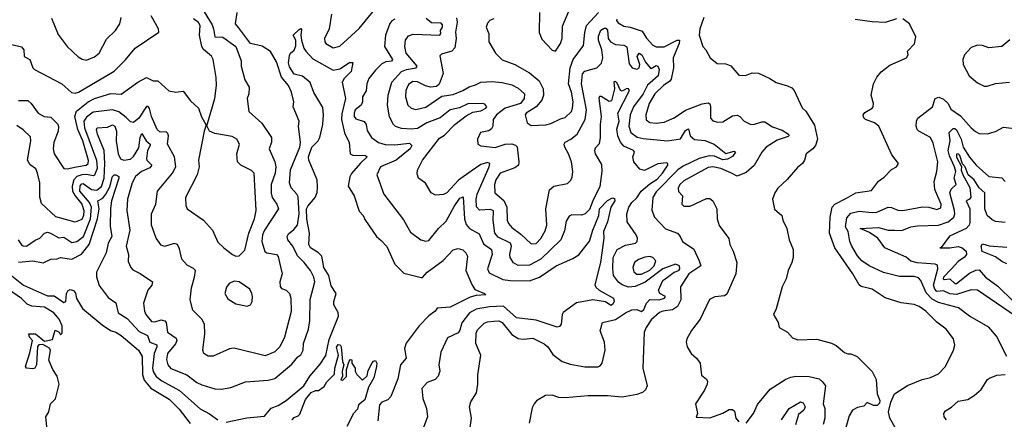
# Model space of a CAD drawing. Extents: x 1245432 to 1420865, y 606325 to 671314.
# Tile 303 of 382: x 1385103 to 1391170, y 635279 to 637741. Entities that reach past the tile are written whole.
import ezdxf

# ---------------------------------------------------------------- set-up
doc = ezdxf.new("R2010")
doc.units = 0

msp = doc.modelspace()

# ---------------------------------------------------------------- linework, layer by layer
at = {"layer": '0CON20XD'}
for points in [[(1385055, 637588.1), (1385115, 637573.1), (1385129.5, 637555), (1385130.8, 637515), (1385165.8, 637495), (1385184.4, 637445), (1385195, 637434.2), (1385362, 637345), (1385422, 637292), (1385445, 637288.2), (1385465, 637294.6), (1385685, 637423.6), (1385755.8, 637494.2), (1385814.2, 637565.8), (1385961.2, 637665), (1385958, 637685), (1385913.5, 637765)], [(1386240, 637790), (1386289.1, 637709.1), (1386296.3, 637683.7), (1386305.8, 637635), (1386355, 637632.6), (1386435.3, 637575), (1386468.3, 637488.3), (1386468.1, 637455), (1386490.4, 637370.4), (1386517.5, 637325), (1386515.8, 637285), (1386505.7, 637255), (1386515.7, 637175.7), (1386594.1, 637104.1), (1386654.4, 637015), (1386654.4, 636985.6), (1386639.4, 636945), (1386676.2, 636866.2), (1386681.9, 636835), (1386677.1, 636795), (1386652.8, 636725), (1386652.2, 636672.2), (1386659.6, 636645), (1386686.9, 636605), (1386697.7, 636575), (1386611.6, 636445), (1386600, 636415), (1386595.9, 636375), (1386612.7, 636312.7), (1386625, 636304.4), (1386685, 636293.3), (1386695, 636281.2), (1386704.6, 636245), (1386720.9, 636175), (1386705.7, 636125), (1386707.3, 636097.3), (1386715.7, 636085.7), (1386745, 636074.4), (1386765.5, 636055), (1386774.7, 636024.7), (1386776.2, 635943.8), (1386734.2, 635785.8), (1386706.2, 635725), (1386674.3, 635695), (1386615, 635670), (1386425, 635717.1), (1386395, 635713.1), (1386295, 635667.1), (1386265, 635667.1), (1386237.5, 635685), (1386232.2, 635705), (1386244.6, 635805), (1386242.5, 635865), (1386225, 635895.8), (1386170.6, 635950.6), (1386152.9, 636015), (1386160.7, 636089.3), (1386181.1, 636155), (1386185.7, 636195), (1386175, 636208.6), (1386135, 636229.1), (1386102.1, 636265), (1386088.6, 636328.6), (1386076, 636355), (1386055, 636361.4), (1385995, 636344.4), (1385975, 636351.4), (1385944.4, 636395), (1385914.6, 636474.6), (1385914.5, 636545), (1385942.1, 636605), (1385951.8, 636685), (1386044.6, 636795), (1386064.6, 636835), (1386056.4, 636896.4), (1386014.5, 636974.5), (1386019.4, 637025), (1386015, 637040), (1386005, 637050), (1385968.9, 637048.9), (1385950.5, 637065), (1385914.8, 637144.8), (1385903.4, 637193.4), (1385895, 637206.4), (1385885, 637206.5), (1385838.2, 637135), (1385805, 637106.9), (1385785, 637110.6), (1385759, 637139), (1385713.2, 637173.2), (1385675, 637186.2), (1385555, 637171.7), (1385515, 637140.7), (1385499.2, 637115), (1385501.7, 637075), (1385575.8, 636875), (1385580.5, 636825), (1385565, 636782.7), (1385555, 636778.6), (1385515, 636786.2), (1385485, 636784.9), (1385455, 636774.2), (1385436.7, 636753.3), (1385426.2, 636715), (1385429.4, 636685), (1385444.9, 636654.9), (1385485.7, 636605), (1385498, 636565), (1385495.8, 636534.2), (1385485, 636510.3), (1385445, 636493.5), (1385325, 636526.2), (1385238.3, 636608.3), (1385228, 636648), (1385228.2, 636735), (1385213.6, 636795), (1385202.3, 636822.3), (1385166.7, 636846.7), (1385152.2, 636875), (1385171.4, 636995), (1385169.1, 637019.1), (1385125, 637063.3), (1385085, 637090)], [(1385093.6, 636385), (1385115, 636354.5), (1385125, 636347.5), (1385145, 636346.4), (1385197.6, 636382.4), (1385226.7, 636395), (1385255, 636426.4), (1385275, 636432.5), (1385292.5, 636425), (1385345, 636397.2), (1385375, 636400.3), (1385425, 636368.6), (1385455, 636374.2), (1385495.5, 636405), (1385540.4, 636515), (1385545.1, 636584.9), (1385533.7, 636615), (1385474.4, 636685), (1385475, 636718.2), (1385485, 636730.4), (1385495, 636730.9), (1385545, 636695.4), (1385578.9, 636691.1), (1385606.3, 636713.7), (1385624.4, 636765), (1385628.5, 636855), (1385623.4, 636935), (1385581.8, 637035), (1385576.2, 637063.8), (1385580.8, 637075), (1385645, 637078.6), (1385675, 637092.4), (1385689.2, 637085), (1385699.5, 637055), (1385696.6, 636993.4), (1385710.7, 636915), (1385725, 636884.6), (1385743.8, 636875), (1385785, 636882.5), (1385805, 636897.5), (1385837.8, 636952.2), (1385845.5, 637014.5), (1385855, 637040.4), (1385882, 636995), (1385906.1, 636975), (1385906.8, 636965), (1385891.5, 636935), (1385885.2, 636885), (1385886.7, 636875), (1385918.2, 636845), (1385905, 636828.4), (1385854.1, 636805), (1385816.9, 636775), (1385796.1, 636735), (1385766.4, 636635), (1385762.7, 636565), (1385782.4, 636445), (1385760, 636345), (1385773.5, 636295), (1385770.7, 636250.7), (1385786.9, 636215), (1385800.5, 636200.5), (1385845, 636178.2), (1385921.2, 636125), (1385918, 636105), (1385891.8, 636075), (1385866.9, 635995), (1385871.2, 635945), (1385879.4, 635925), (1385915, 635882.2), (1385935, 635880), (1385975, 635891.8), (1385998.1, 635885), (1386005.4, 635875), (1386014.1, 635815), (1386068.2, 635778.2), (1386070.9, 635765), (1386064.1, 635744.1), (1386014.1, 635685), (1386007.3, 635647.3), (1386015.4, 635615), (1386035, 635592.5), (1386132.4, 635552.4), (1386195.3, 635505.3), (1386225, 635490.9), (1386305, 635467.1), (1386346.3, 635463.7), (1386405, 635474.4), (1386495, 635508.8), (1386635, 635519.3), (1386675, 635530.4), (1386780.4, 635619.6), (1386816.7, 635663.3), (1386835, 635675.5), (1386850, 635705), (1386852.8, 635745), (1386882.5, 635835), (1386890.8, 635885), (1386893, 636017), (1386922.3, 636125), (1386916.2, 636155), (1386895.4, 636195), (1386856.4, 636245), (1386815, 636286.4), (1386786.5, 636346.5), (1386756.2, 636385), (1386750.5, 636405), (1386758.5, 636421.5), (1386792.5, 636447.5), (1386814.3, 636475.7), (1386825.2, 636544.8), (1386818.8, 636648.8), (1386811.5, 636665), (1386775.4, 636705), (1386765.3, 636735.3), (1386772.1, 636815), (1386828.5, 636955), (1386833.1, 636985), (1386820.6, 637085), (1386824.3, 637115), (1386788.8, 637205), (1386791.4, 637235), (1386776.9, 637295), (1386760, 637335), (1386716.9, 637386.9), (1386685, 637481.4), (1386647.5, 637545), (1386597.1, 637577.1), (1386525.5, 637595), (1386451.9, 637691.9), (1386432.9, 637715), (1386442.9, 637785)], [(1387024.6, 637775.4), (1387009.2, 637685), (1386982, 637625), (1386982.9, 637605), (1386989.6, 637595), (1387035, 637568), (1387075, 637578.4), (1387195, 637685.8), (1387297.2, 637812.8)], [(1388025, 637745.8), (1388001.1, 637738.9), (1387985, 637718.8), (1387977.5, 637695), (1387993.2, 637653.2), (1387994.5, 637604.5), (1388034.3, 637535), (1388075, 637493.3), (1388155, 637464.6), (1388244.3, 637414.3), (1388303.7, 637363.7), (1388329.1, 637315), (1388330.4, 637275), (1388320, 637245), (1388285.5, 637204.5), (1388224.4, 637165), (1388218.1, 637155), (1388229.4, 637105), (1388255, 637089.5), (1388345, 637093.8), (1388375, 637101.1), (1388435, 637130.8), (1388465, 637138.8), (1388502.2, 637175), (1388510, 637195), (1388513.4, 637235), (1388503.3, 637295), (1388484.5, 637345), (1388494.1, 637445), (1388514, 637496), (1388577.9, 637582.1), (1388585, 637662), (1388596.4, 637705), (1388670.5, 637785)], [(1388306.9, 637785), (1388303, 637663), (1388321.2, 637621.2), (1388385, 637553.8), (1388405, 637546.2), (1388436.3, 637593.6), (1388445.3, 637625), (1388448.3, 637701.7), (1388487, 637793)], [(1385095, 637242.3), (1385152.4, 637242.4), (1385173.3, 637225), (1385216, 637165), (1385253.3, 637145), (1385295, 637140.6), (1385337.3, 637097.3), (1385343.2, 637083.2), (1385339.7, 637055), (1385314.1, 636985), (1385308.9, 636945), (1385316.2, 636915), (1385374.5, 636824.5), (1385395, 636821.8), (1385453.7, 636833.7), (1385512.1, 636845), (1385524.1, 636855.9), (1385527.3, 636872.7), (1385492, 636995), (1385461.2, 637065), (1385442.8, 637145), (1385452.3, 637177.7), (1385525.6, 637234.4), (1385565, 637255.6), (1385665, 637286.9), (1385727.4, 637282.6), (1385830.8, 637355), (1385885, 637384.5), (1385924.6, 637364.6), (1385955, 637364.4), (1386022.7, 637302.7), (1386065, 637294.5), (1386109.8, 637299.8), (1386155, 637240.8), (1386205.4, 637195.4), (1386222.4, 637142.4), (1386250, 637095), (1386250, 637085), (1386239.2, 637055), (1386204, 636876), (1386208.5, 636835), (1386197.5, 636785), (1386125.4, 636645), (1386127.1, 636597.1), (1386135.4, 636575.4), (1386236.1, 636506.1), (1386291.1, 636445), (1386325, 636370.8), (1386360.8, 636335), (1386414.6, 636294.6), (1386435, 636284.3), (1386455, 636285.8), (1386489.5, 636320.5), (1386514.8, 636425.2), (1386549.5, 636515), (1386560.3, 636565), (1386548.5, 636795), (1386532.1, 636812.1), (1386465.4, 636845.4), (1386444.6, 636864.6), (1386441.2, 636915), (1386456.5, 636975), (1386441.4, 637005), (1386412, 637022), (1386305, 637039.1), (1386273.3, 637053.3), (1386256.4, 637086.4), (1386306, 637255), (1386315.3, 637335), (1386314.2, 637384.2), (1386295.3, 637495.3), (1386285.8, 637515.8), (1386236.6, 637556.6), (1386224.8, 637575), (1386211.3, 637645), (1386215.2, 637705), (1386204.5, 637724.5), (1386175, 637747)], [(1385299.8, 637749.8), (1385339.8, 637649.8), (1385395, 637575.7), (1385462.6, 637512.6), (1385487.4, 637497.4), (1385515, 637491.8), (1385565, 637512.3), (1385591.8, 637535), (1385638.8, 637621.2), (1385693.1, 637675), (1385720, 637715), (1385727.8, 637755)], [(1387415, 637743.5), (1387395.7, 637734.3), (1387383.2, 637716.8), (1387356.8, 637645), (1387351.8, 637575), (1387401.2, 637495), (1387393.9, 637486.1), (1387358.4, 637481.6), (1387335, 637469.6), (1387295, 637430.9), (1387255, 637378.1), (1387241.2, 637345), (1387237.3, 637302.7), (1387214.7, 637265), (1387216.1, 637235), (1387207.3, 637215), (1387171.1, 637185), (1387163.5, 637165), (1387164.7, 637144.7), (1387175, 637130.6), (1387225, 637114.4), (1387237.1, 637095), (1387245, 637058.8), (1387271.4, 637015), (1387315, 636985.3), (1387355, 636971.4), (1387415, 636969), (1387505, 636980.3), (1387520, 636965), (1387509.6, 636945), (1387423.2, 636875), (1387325.5, 636835), (1387303.3, 636785), (1387347.8, 636665), (1387467.9, 636507.9), (1387511.1, 636431.1), (1387575, 636384.5), (1387605, 636375.6), (1387625, 636380.6), (1387683.3, 636455), (1387730.2, 636499.8), (1387780.1, 636589.9), (1387815, 636640.9), (1387835, 636650), (1387843.4, 636513.4), (1387855, 636478.1), (1387874.4, 636454.4), (1387935, 636421.8), (1387960.4, 636360.4), (1388010.9, 636325), (1388013.8, 636293.8), (1387986.5, 636206.5), (1387995, 636181.9), (1388080.4, 636140.4), (1388125, 636133.2), (1388245, 636132.5), (1388305.1, 636154.9), (1388408.1, 636225), (1388510.8, 636269.2), (1388547.7, 636292.3), (1388615, 636376.2), (1388634.6, 636445), (1388671.9, 636535), (1388676.3, 636575), (1388725, 636626.2), (1388756.4, 636643.6), (1388768.6, 636638.6), (1388770.8, 636625), (1388745.5, 636585), (1388725.4, 636495), (1388700, 636435), (1388701.5, 636395), (1388681.2, 636245), (1388647.8, 636107.8), (1388653.4, 636093.4), (1388673.8, 636073.9), (1388762.9, 636025), (1388766.9, 636005), (1388755, 635985.5), (1388745, 635980), (1388712.1, 636002.1), (1388635, 636014.3), (1388534.2, 635995.8), (1388452.2, 635937.8), (1388445.5, 635924.5), (1388438.8, 635865), (1388428.8, 635851.2), (1388415, 635846), (1388285, 635890.6), (1388165, 635904.7), (1388085, 635976.5), (1387997.6, 635972.4), (1387915, 635956.6), (1387875.4, 635935), (1387826.5, 635873.5), (1387815, 635828.8), (1387805, 635812.5), (1387739.8, 635780.2), (1387697.2, 635692.8), (1387685.5, 635615), (1387692.3, 635575), (1387682.2, 635545), (1387664, 635525), (1387614.2, 635505), (1387580.3, 635469.7), (1387586.8, 635406.8), (1387609.2, 635345), (1387616.9, 635295), (1387548, 635115)], [(1387418, 637082), (1387405.4, 637095), (1387382, 637142), (1387369.6, 637215), (1387372.7, 637275), (1387395.3, 637355), (1387455, 637422.4), (1387485.7, 637435), (1387546.1, 637443.9), (1387552.3, 637455), (1387484.1, 637535), (1387475.3, 637575), (1387480.3, 637615), (1387499.4, 637640.6), (1387527.7, 637652.3), (1387691.9, 637645), (1387698.4, 637655), (1387695.7, 637675), (1387708.5, 637695), (1387709.1, 637709.1), (1387699.2, 637719.2), (1387640.8, 637720.8), (1387607.7, 637747.7)], [(1387795, 637753.1), (1387798.5, 637725), (1387788.1, 637665), (1387792.2, 637625), (1387785, 637568), (1387765, 637547.8), (1387701.9, 637528.1), (1387692.5, 637517.5), (1387711.6, 637408.4), (1387686.9, 637343.1), (1387670.9, 637329.1), (1387634.3, 637325.7), (1387603.2, 637333.2), (1387555, 637357.8), (1387525, 637360.9), (1387498.2, 637341.8), (1387481.4, 637305), (1387481.2, 637265), (1387493.8, 637215), (1387515.3, 637195.3), (1387545, 637187.3), (1387605, 637202), (1387705, 637270), (1387775, 637280), (1387833.8, 637305), (1387871.9, 637328.1), (1387911, 637339), (1387945, 637356.8), (1388015, 637359.2), (1388075, 637353.5), (1388135, 637338.8), (1388175, 637318), (1388213.6, 637285), (1388212, 637255), (1388189.1, 637225), (1388094.6, 637195), (1388041.4, 637155), (1388020.8, 637125), (1388018.2, 637085), (1388010.5, 637069.5), (1387993.5, 637056.5), (1387943.1, 637046.9), (1387924, 637004), (1387926.7, 636975), (1387944.5, 636964.5), (1388033.6, 636953.6), (1388095, 636973.4), (1388135, 636976.3), (1388158.4, 636968.4), (1388167.4, 636957.4), (1388179.3, 636865), (1388175.7, 636844.3), (1388155, 636827.2), (1388064.6, 636795.4), (1388036.3, 636755), (1388027.8, 636725), (1388030.6, 636675), (1388086.1, 636626.1), (1388104.4, 636585.6), (1388107.4, 636505), (1388115, 636484.5), (1388135, 636461.5), (1388190.3, 636420.3), (1388255, 636360), (1388285, 636362.3), (1388315, 636392.9), (1388340.1, 636439.9), (1388350.9, 636475), (1388345.2, 636574.8), (1388367.4, 636692.6), (1388395, 636716), (1388477.6, 636732.4), (1388498.3, 636751.7), (1388508.3, 636771.7), (1388511.2, 636805), (1388502.3, 636865), (1388485.2, 636915.2), (1388461.8, 636955), (1388458.9, 636975), (1388464.1, 636985.9), (1388500, 637005), (1388537.5, 637035), (1388586.6, 637125), (1388595.6, 637185), (1388564.3, 637345), (1388571.9, 637408.1), (1388585, 637423.2), (1388660, 637445), (1388687.7, 637472.3), (1388696.1, 637505), (1388689.1, 637555), (1388669.2, 637615), (1388669.9, 637640.1), (1388683.8, 637676.2), (1388705, 637689.6), (1388715, 637688.5), (1388725, 637677.3), (1388728.6, 637625), (1388742.5, 637605), (1388775, 637587.5), (1388825, 637584.1), (1388844.2, 637574.3), (1388858.3, 637468.3), (1388877.5, 637445), (1388905, 637435.5), (1388920, 637445), (1388924.1, 637465), (1388907.4, 637515), (1388920, 637535), (1388936.5, 637525), (1388959.4, 637479.4), (1388988.2, 637445), (1388995, 637440.9), (1389025, 637457.7), (1389035, 637454.3), (1389044.3, 637435), (1389037.5, 637395), (1388971.7, 637338.3), (1388943.8, 637285), (1388884.4, 637205), (1388865.2, 637155), (1388857, 637085), (1388869.7, 637045), (1388907.8, 637017.8), (1388945, 637008.5), (1389095.4, 636994.6), (1389175, 637006.5), (1389205, 637058.5), (1389225, 637069.5), (1389235, 637025.6), (1389262.1, 637002.1), (1389325, 636996.9), (1389383.2, 636973.2), (1389455, 636917.5), (1389505, 636930.9), (1389513.1, 636925), (1389495, 636897.1), (1389465, 636881.5), (1389435, 636877), (1389385, 636899.1), (1389351.2, 636901.2), (1389289.2, 636885), (1389190.5, 636839.5), (1389158.6, 636815), (1389025, 636679.6), (1389003.4, 636645), (1388997.4, 636567.4), (1389014.4, 636525), (1389082.1, 636452.1), (1389156.7, 636425), (1389173.3, 636405), (1389186.2, 636375), (1389258, 636328), (1389290, 636255), (1389299.4, 636225), (1389225.3, 636175), (1389175.5, 636095), (1389176.5, 636015), (1389156.4, 635973.6), (1389125, 635953.9), (1389065, 635945.3), (1389045, 635936.4), (1388995, 635892.5), (1388962.7, 635845), (1388950, 635815), (1388943.1, 635595), (1388968.6, 635485), (1388959.7, 635460.3), (1388940, 635445), (1388905, 635430.8), (1388815, 635415.4), (1388725, 635424.4), (1388605, 635424.4), (1388465, 635411.4), (1388425, 635414.2), (1388385, 635426.7), (1388342.5, 635425), (1388287.7, 635392.3), (1388273.8, 635375), (1388261.2, 635348.8), (1388242, 635255)], [(1388781.8, 637745), (1388780.7, 637735), (1388791.3, 637721.3), (1388825, 637700), (1388864, 637694), (1388939.4, 637669.4), (1388965, 637627.5), (1389004.8, 637584.8), (1389025, 637573.6), (1389075, 637573.4), (1389155, 637614.4), (1389168.6, 637615), (1389166, 637595), (1389128.7, 637505), (1389131.8, 637445), (1389118.2, 637375), (1389108.8, 637361.2), (1389070.4, 637335), (1389015.9, 637284.1), (1388981.2, 637225), (1388961.3, 637155), (1388963.7, 637123.7), (1388985, 637108.2), (1389025, 637102.8), (1389075, 637108.8), (1389135, 637135.3), (1389205, 637183.2), (1389308.3, 637221.8), (1389345, 637228.5), (1389355, 637222), (1389360.4, 637205), (1389359.5, 637135), (1389375, 637117.8), (1389405, 637110), (1389435, 637112.2), (1389495, 637149.6), (1389523.5, 637153.5), (1389540, 637145), (1389568, 637115), (1389605, 637098.1), (1389625, 637095.6), (1389675, 637112.5), (1389695, 637111.5), (1389740.7, 637080.7), (1389801.2, 637061.2), (1389841.1, 637035), (1389843.1, 637025), (1389838, 637022), (1389770.8, 636999.2), (1389702.1, 636955), (1389676.9, 636925), (1389627.8, 636842.2), (1389579.9, 636800.1), (1389525, 636776.9), (1389485, 636797.5), (1389423.1, 636825), (1389375, 636834.3), (1389345, 636830.3), (1389195, 636747.7), (1389172.2, 636727.8), (1389161.2, 636705), (1389163.3, 636683.3), (1389187.1, 636655), (1389182.2, 636605), (1389195, 636591.1), (1389235, 636592.7), (1389335, 636638.9), (1389355, 636639.6), (1389375, 636624.3), (1389399.1, 636575), (1389400.6, 636515), (1389413.1, 636473.1), (1389472.2, 636392.2), (1389478.6, 636355), (1389498.6, 636315), (1389521.2, 636245), (1389515.8, 636175), (1389461.1, 636048.9), (1389445, 636039.4), (1389385.5, 636034.5), (1389353.9, 636016.1), (1389295, 635895.8), (1389243.1, 635826.9), (1389212.9, 635775), (1389209.2, 635755), (1389215.8, 635725), (1389240, 635685), (1389274, 635655), (1389296.7, 635625), (1389305, 635550), (1389335.9, 635525.9), (1389341.7, 635511.7), (1389340, 635495), (1389322.4, 635457.6), (1389266.7, 635375), (1389280, 635315), (1389271.7, 635291.7), (1389355, 635288), (1389435, 635316.2), (1389475, 635338.8), (1389495, 635340), (1389508.3, 635328.3), (1389516.7, 635285), (1389533.6, 635263.6)], [(1389319.6, 637755), (1389293.3, 637685), (1389290, 637645), (1389312.5, 637575), (1389330.6, 637555), (1389358, 637505), (1389401.5, 637471.5), (1389455, 637469.2), (1389485, 637456.2), (1389535, 637400), (1389575, 637398), (1389615.7, 637414.3), (1389655, 637411.4), (1389725, 637379.2), (1389763.5, 637353.5), (1389835, 637334.4), (1389860.7, 637320.7), (1389875.8, 637305), (1389925, 637197.5), (1389947.3, 637177.3), (1390001.2, 637091.2), (1390018.6, 637005), (1390007.5, 636965), (1389991.2, 636945), (1389950, 636915), (1389938.8, 636875), (1389926.2, 636855), (1389895, 636831.2), (1389832.7, 636757.3), (1389775, 636703.8), (1389756, 636675), (1389741.4, 636635), (1389755, 636573.8), (1389800, 636535), (1389805.8, 636505), (1389829.2, 636455), (1389843.8, 636385), (1389870, 636325), (1389869.2, 636275), (1389861.4, 636245), (1389838.9, 636195), (1389825.7, 636145), (1389800.8, 636095), (1389765, 635960), (1389747.5, 635925), (1389777.5, 635875), (1389782.5, 635845), (1389835, 635816.7), (1389865, 635781.2), (1389897.7, 635767.7), (1390015, 635773.3), (1390105, 635748.6), (1390135, 635733.1), (1390185, 635690), (1390205, 635682.5)], [(1390531.3, 635171.3), (1390463.8, 635285), (1390457.5, 635325), (1390470, 635385), (1390494, 635436), (1390573.7, 635486.3), (1390664.3, 635524.3), (1390715, 635536.9), (1390765, 635558.6), (1390808.6, 635605), (1390856.9, 635705), (1390864.3, 635735), (1390857.1, 635775), (1390812.5, 635835), (1390755, 635877.8), (1390685.5, 635945), (1390645, 635972.9), (1390615, 635985.5), (1390535, 635995.6), (1390435, 636027.9), (1390355, 636081.5), (1390287.8, 636097.8), (1390276.4, 636106.4), (1390237.5, 636175), (1390125.8, 636335), (1390093.8, 636425), (1390096.4, 636525), (1390109.2, 636585), (1390125.8, 636604.2), (1390198.5, 636641.5), (1390255, 636674.4), (1390350.9, 636689.1), (1390394.7, 636745.3), (1390429.5, 636770.5), (1390475, 636818.8), (1390506.7, 636835), (1390518.8, 636855), (1390477.9, 636907.9), (1390396.9, 637085), (1390370, 637105), (1390315.5, 637125), (1390305, 637137.1), (1390300.8, 637155), (1390310.6, 637169.4), (1390355.8, 637195), (1390362.9, 637205), (1390364.3, 637225), (1390349.5, 637275), (1390363.1, 637345), (1390385, 637387.5), (1390411.1, 637418.9), (1390465, 637460), (1390566.7, 637505), (1390576.7, 637525), (1390573.9, 637546.1), (1390617.7, 637592.3), (1390624, 637635), (1390586, 637715), (1390545, 637745.8)], [(1390505.9, 637745.9), (1390435, 637723.5), (1390356.8, 637726.8), (1390251.2, 637741.2)], [(1386375, 635261.1), (1386502, 635288), (1386611.9, 635298.1), (1386652.5, 635347.5), (1386695, 635364.4), (1386745.7, 635395), (1386854.5, 635485), (1386891.8, 635545), (1386955, 635618.6), (1386988.6, 635671.4), (1387009.5, 635770.5), (1387066.5, 635915), (1387066.3, 635936.3), (1387039.7, 635985), (1387039.2, 636005), (1387053, 636055), (1387021.8, 636101.8), (1387007.9, 636165), (1386976.7, 636215), (1386965.5, 636285), (1386945, 636304.8), (1386895.3, 636335.3), (1386883.8, 636355), (1386889.5, 636425), (1386872.6, 636512.6), (1386870.3, 636575), (1386877.7, 636592.3), (1386923.5, 636645), (1386936.1, 636676.1), (1386938.9, 636708.9), (1386936.4, 636755), (1386884.4, 636875), (1386882.2, 636895), (1386903.8, 636955), (1386943, 636995), (1386951.5, 637015), (1386970.6, 637095), (1386974.6, 637155), (1386970.5, 637200.5), (1386915, 637292.5), (1386893.5, 637353.5), (1386845, 637392.2), (1386795, 637405.7), (1386765, 637451.2), (1386760, 637475), (1386765, 637520), (1386772.5, 637535), (1386795, 637553.3), (1386805, 637580), (1386805.6, 637615), (1386788.6, 637645), (1386825, 637681.2), (1386836.3, 637686.3), (1386839.8, 637679.8), (1386835.3, 637645), (1386839.3, 637615), (1386853.2, 637565), (1386867, 637547), (1386909.5, 637499.5), (1387035, 637428.9), (1387075, 637438.9), (1387135, 637476.9), (1387156.7, 637476.7), (1387145, 637420.8), (1387101.6, 637378.4), (1387090, 637355), (1387110, 637255), (1387088.8, 637161.2), (1387086.5, 637125), (1387103.7, 637043.7), (1387133.8, 636985), (1387139.5, 636915), (1387155, 636906.2), (1387233.9, 636903.9), (1387244.5, 636895), (1387202.5, 636857.5), (1387146.9, 636793.1), (1387137.6, 636772.4), (1387127.9, 636715), (1387163.8, 636655), (1387195, 636561.4), (1387220.4, 636535), (1387229.4, 636509.4), (1387302.5, 636405), (1387329.6, 636379.6), (1387365, 636344), (1387414.2, 636234.2), (1387469.1, 636179.1), (1387577.6, 636152.4), (1387585, 636151.9), (1387614.5, 636185), (1387713.2, 636256.8), (1387775, 636322.5), (1387805, 636330.4), (1387833.4, 636323.4), (1387853.1, 636305), (1387863.2, 636285), (1387851.5, 636195), (1387889.5, 636109.5), (1387908.2, 636078.2), (1387968, 636055), (1387976.2, 636045), (1387915, 636040.9), (1387878.4, 636031.6), (1387755, 635970.8), (1387675, 635962.9), (1387662.9, 635945), (1387623.9, 635916.1), (1387563.6, 635855), (1387485, 635747.5), (1387473.5, 635715), (1387483.5, 635655), (1387450, 635615), (1387432.5, 635527.5), (1387390.7, 635419.3), (1387371.1, 635398.9), (1387334.2, 635385), (1387321.1, 635368.9), (1387309.8, 635270.2)], [(1391205, 637615.8), (1391155, 637576), (1391075, 637568), (1391035, 637582.5), (1391005, 637584.2), (1390965, 637568.8), (1390923.8, 637525), (1390914.1, 637495.9), (1390916, 637465), (1390952.9, 637395), (1391005, 637351.4), (1391045, 637330.8)], [(1387872.5, 635185), (1387887.8, 635285), (1387874.3, 635355.7), (1387883.2, 635386.8), (1387917.6, 635442.4), (1387926.2, 635495), (1387926.2, 635553.8), (1387944.5, 635675), (1387913.4, 635745), (1387915, 635810), (1387925, 635830.4), (1387965, 635870.6), (1387985, 635879.5), (1388024.2, 635884.2), (1388055, 635884.7), (1388075, 635874.7), (1388135, 635802.1), (1388175, 635776.2), (1388205, 635773.2), (1388265, 635779.6), (1388335, 635744.6), (1388358.2, 635725), (1388388.5, 635678.5), (1388444.7, 635634.7), (1388495, 635619.1), (1388585, 635603.2), (1388666.8, 635603.2), (1388680.6, 635609.4), (1388692.9, 635625), (1388711.1, 635705), (1388705.6, 635755), (1388678.9, 635825), (1388694.5, 635875.5), (1388775, 635893.2), (1388835, 635935.9), (1388875, 635953.6), (1388905, 635954.7), (1388935, 635943.2), (1388948.4, 635955), (1388966.2, 635993.8), (1388985, 636016.8), (1389044.2, 636015.8), (1389075.8, 636025), (1389081.9, 636035), (1389046.7, 636055), (1389040, 636075), (1389066.5, 636133.5), (1389094.6, 636154.6), (1389135, 636185.3), (1389164.5, 636195), (1389171.4, 636205), (1389167.8, 636225), (1389145, 636233.8), (1389065, 636206.8), (1388956.6, 636123.4), (1388895, 636098), (1388853.6, 636093.6), (1388815, 636107.3), (1388793.2, 636123.2), (1388762.5, 636165), (1388757.2, 636205), (1388760.5, 636275), (1388784, 636325), (1388835, 636352.2), (1388896.8, 636363.2), (1388907.5, 636375), (1388909.1, 636395), (1388901.2, 636415), (1388845.4, 636495), (1388844, 636544), (1388856.7, 636585), (1388875, 636614), (1388905, 636642.5), (1388932, 636685), (1388985, 636730.1), (1389031.7, 636758.3), (1389064.9, 636795), (1389096.6, 636845), (1389096.9, 636855), (1389088, 636858), (1389035, 636852.4), (1388952.7, 636812.7), (1388925, 636820), (1388887.8, 636865), (1388881.8, 636895), (1388890.6, 636925), (1388885.8, 636935), (1388825, 636961.5), (1388805, 636986.9), (1388788.3, 637025), (1388783.3, 637066.7), (1388796.8, 637115), (1388788.7, 637165), (1388861.2, 637305), (1388855.4, 637315), (1388845, 637316.7), (1388815, 637301.1), (1388805.3, 637305.3), (1388785, 637349.2), (1388775, 637359.6), (1388765, 637357.8), (1388767.2, 637315), (1388749.4, 637240.6), (1388735, 637235.9), (1388685, 637267.3), (1388675, 637267.5), (1388671.8, 637258.2), (1388686.9, 637145), (1388679.1, 637095), (1388680.4, 637015), (1388673.3, 636976.7), (1388649.7, 636950.3), (1388644.6, 636935), (1388650, 636915), (1388688.1, 636848.1), (1388691, 636805), (1388677.3, 636712.7), (1388635.4, 636624.6), (1388615, 636572.2), (1388586.7, 636545), (1388564.2, 636535.8), (1388505, 636538.6), (1388489.2, 636530.8), (1388470.5, 636499.5), (1388460.8, 636439.2), (1388437.7, 636385), (1388315, 636266.5), (1388245, 636228.4), (1388175, 636226.7), (1388145, 636242.7), (1388125.3, 636275), (1388122.9, 636295), (1388133.9, 636345), (1388127.5, 636365), (1388051.9, 636401.9), (1388031.6, 636425), (1388020, 636505), (1388022.7, 636562.7), (1388005, 636571.1), (1387937.1, 636567.1), (1387917.9, 636587.9), (1387915.2, 636635), (1387922.1, 636665), (1387996.5, 636835), (1387999.4, 636855), (1387985, 636860.4), (1387945, 636848.9), (1387885, 636808.2), (1387806.8, 636753.2), (1387735, 636673.3), (1387715, 636663.3), (1387665, 636660), (1387638, 636675), (1387603.4, 636733.4), (1387560, 636765), (1387551.7, 636791.7), (1387554.1, 636814.1), (1387584.7, 636875.3), (1387689.1, 637010.9), (1387719.7, 637030.3), (1387784.2, 637095.8), (1387855, 637147.9), (1387895, 637170.7), (1387945, 637179.3), (1387975.6, 637195), (1387982.2, 637205), (1387969.7, 637219.8), (1387955, 637224.7), (1387865, 637223.5), (1387812.2, 637197.8), (1387755, 637185.6), (1387693.1, 637136.9), (1387611.5, 637105), (1387555, 637071.2), (1387515, 637066.5), (1387455, 637070), (1387418, 637082)], [(1391045, 637330.8), (1391065, 637332), (1391115, 637347.1), (1391202.5, 637355)], [(1391185.6, 635665.6), (1391121.8, 635791.8), (1391075, 635847.1), (1390955, 635913.8), (1390888.1, 635965), (1390765, 635999.1), (1390725, 636018.9), (1390688.2, 636058.2), (1390655.4, 636135), (1390640.8, 636150.7), (1390615, 636158.1), (1390525, 636159.6), (1390425, 636183.2), (1390336.4, 636225), (1390291.6, 636255), (1390265.2, 636285.2), (1390230.4, 636345), (1390218.7, 636375), (1390208.4, 636435), (1390191.4, 636465), (1390200.4, 636519.6), (1390225, 636548.1), (1390275, 636562.1), (1390355, 636552.2), (1390385, 636554.3), (1390455, 636586.2), (1390475, 636584.7), (1390515, 636567.1), (1390545, 636564.8), (1390665, 636588.4), (1390705, 636586), (1390755, 636571.3), (1390779, 636581), (1390780.6, 636605), (1390741.6, 636695), (1390738.8, 636745), (1390755.3, 636805.3), (1390759.7, 636865), (1390731.2, 636981.2), (1390715.3, 637015.3), (1390644.4, 637055), (1390633.1, 637065), (1390627.5, 637085), (1390629.2, 637115), (1390638, 637135), (1390726.7, 637205), (1390745, 637255.8), (1390766.1, 637263.9), (1390795, 637250.8), (1390825, 637223.8), (1390840, 637190), (1390899.6, 637149.6), (1390965, 637074.4), (1390992.7, 637052.7)], [(1391239.3, 635915), (1391005, 636074.6), (1390965, 636077.5), (1390875, 636047.6), (1390835, 636052.5), (1390795, 636070), (1390755, 636066.4), (1390741, 636081), (1390733.8, 636105), (1390760.3, 636205), (1390758.4, 636228.4), (1390744.1, 636234.1), (1390632.3, 636242.3), (1390595, 636253.9), (1390565, 636276.9), (1390433.3, 636335), (1390390, 636395), (1390339.3, 636429.3), (1390282.5, 636455), (1390395, 636460.2), (1390455, 636444.7), (1390495.9, 636444.1), (1390538.3, 636441.7), (1390595, 636463.8), (1390635, 636471.5), (1390765, 636474.2), (1390825, 636495.7), (1390860, 636525), (1390866.1, 636545), (1390863.6, 636565), (1390834.8, 636675), (1390843.2, 636696.8), (1390872.9, 636725), (1390860.3, 636765), (1390871.3, 636805), (1390863.9, 636835), (1390831.6, 636901.6), (1390824.7, 636935), (1390836.8, 636995), (1390830.7, 637045), (1390855, 637070.3), (1390865, 637071.3), (1390875, 637062.3), (1390903.7, 637005), (1390917.3, 636955), (1390955, 636894.1), (1390995.9, 636845), (1391075, 636774.6), (1391155, 636767.1), (1391175.8, 636745)], [(1390992.7, 637052.7), (1391015, 637040), (1391065, 637037.8), (1391115, 637051.1), (1391165, 637079.2), (1391265, 637066.2)], [(1391175, 636492), (1391115, 636496.9), (1391095, 636506.9), (1391065, 636534.4), (1391050.8, 636575), (1391049.1, 636675), (1391015, 636705.3), (1390984.5, 636755), (1390947.5, 636785), (1390928.3, 636835), (1390912.7, 636852.7), (1390895.8, 636905), (1390885, 636914.4), (1390875, 636912), (1390875, 636894.6), (1390906.7, 636836.7), (1390905.2, 636814.8), (1390914.3, 636784.3), (1390957.8, 636707.8), (1390963, 636647), (1390955, 636635.3), (1390934.1, 636625), (1390958, 636575), (1390957.7, 636492.3), (1390953.8, 636475), (1390935.6, 636454.4), (1390832.2, 636407.8), (1390781.7, 636338.3), (1390772.5, 636335), (1390835, 636334.8), (1390885, 636343.6), (1390909.6, 636335), (1390934.1, 636315), (1390936.3, 636295), (1390925, 636277.2), (1390885, 636250.2), (1390844.4, 636205), (1390795.3, 636155), (1390793, 636145), (1390799.4, 636139.4), (1390835, 636143.7), (1390865, 636116), (1390875, 636114.9), (1390955, 636179.3), (1390995, 636197.7), (1391015, 636199.2), (1391054.4, 636155), (1391129.6, 636099.6), (1391226.2, 636005)], [(1385095, 636246.3), (1385185, 636255.7), (1385247.5, 636242.5), (1385295, 636266.5), (1385335, 636268), (1385355, 636275.3), (1385425, 636266.5), (1385484.3, 636295.7), (1385531.8, 636355), (1385582.2, 636515), (1385593.1, 636575), (1385584.7, 636625), (1385615, 636641.9), (1385634.1, 636665.9), (1385659.3, 636710.7), (1385675, 636774.5), (1385685, 636785.6), (1385695, 636785.4), (1385714.3, 636775), (1385714.6, 636765), (1385669, 636625), (1385662.7, 636577.3), (1385659.6, 636469.6), (1385670.7, 636405), (1385647.4, 636365), (1385635.3, 636305), (1385576.8, 636185), (1385577, 636157), (1385592.9, 636102.9), (1385648.8, 636028.8), (1385695, 635996.2), (1385710, 635935), (1385765, 635900.9), (1385840.1, 635820.1), (1385890.4, 635795), (1385904.2, 635754.2), (1385947.5, 635737.5), (1385948, 635725), (1385931.6, 635685), (1385921.6, 635595), (1385925, 635573.3), (1385945, 635541.8), (1385978.5, 635515), (1386087.1, 635457.1), (1386215, 635342.9), (1386272.1, 635312.1), (1386325, 635275.5)], [(1391185, 636236.6), (1391155, 636250.3), (1391115, 636280), (1391033.6, 636313.6), (1391027.5, 636345), (1391035, 636360.6), (1391076.9, 636346.9), (1391185, 636339.3)], [(1388905, 636172.2), (1388935, 636172.8), (1388985, 636197.4), (1389011.7, 636225), (1389022.1, 636255), (1389005.2, 636275.2), (1388985, 636281.4), (1388955, 636277.4), (1388916, 636264), (1388891.5, 636245), (1388880.9, 636215), (1388887.8, 636187.8), (1388905, 636172.2)], [(1384980.4, 636220.4), (1385125.8, 636105), (1385275, 636039.8), (1385315, 636039.3), (1385375, 635998.5), (1385387.5, 636005), (1385390.8, 636055), (1385400, 636070), (1385415, 636078), (1385435, 636072.9), (1385446.6, 636056.6), (1385452.7, 636022.7), (1385491.1, 635961.1), (1385611.5, 635861.5), (1385663.1, 635826.9), (1385695, 635816.1), (1385727.8, 635795), (1385835.4, 635705), (1385857.6, 635665), (1385859.6, 635555), (1385869.2, 635519.2), (1385911.1, 635471.1), (1386025, 635403.8), (1386085, 635340.4), (1386153, 635253)], [(1386505, 635976), (1386525, 635984), (1386534.6, 636005.4), (1386536.8, 636035), (1386534.5, 636055), (1386520.4, 636080.4), (1386455, 636126.7), (1386425, 636129.4), (1386394.6, 636115.4), (1386377.4, 636092.6), (1386368.1, 636055), (1386385, 636020.8), (1386435, 635990), (1386505, 635976)], [(1385272, 635215), (1385263.3, 635295), (1385283.3, 635325), (1385292.9, 635375), (1385323.8, 635405), (1385345.8, 635495), (1385334.2, 635545), (1385307.5, 635585), (1385283.3, 635643.3), (1385293.3, 635703.3), (1385286.4, 635716.4), (1385245, 635740), (1385221.7, 635738.3), (1385212.5, 635727.5), (1385207.1, 635615), (1385195.6, 635595), (1385185, 635589.5), (1385145, 635594.5), (1385138.8, 635605), (1385165, 635687.5), (1385182.5, 635765), (1385162.5, 635785), (1385160, 635805), (1385200, 635805), (1385255, 635760), (1385305, 635770), (1385321.7, 635828.3), (1385346.4, 635816.4), (1385355, 635800), (1385365, 635810), (1385365.5, 635855), (1385346.2, 635895), (1385314.2, 635935), (1385255, 635970.3), (1385176.9, 635976.9), (1385149.2, 635989.1), (1385115, 636023.6), (1385007.1, 636097.1)], [(1386782.7, 635275), (1386795, 635291), (1386819.5, 635300.5), (1386829.2, 635310.8), (1386865, 635401.8), (1386900, 635445), (1386925, 635455.6), (1386945, 635455.7), (1386979.2, 635480.7), (1386995, 635509.3), (1387043.6, 635556.4), (1387045.9, 635595), (1387066.9, 635675), (1387056.1, 635723.9), (1387065, 635740.6), (1387077.2, 635737.2), (1387083.6, 635725), (1387091.4, 635635), (1387101.2, 635615), (1387090, 635575), (1387091.2, 635545), (1387082.5, 635522.5), (1387095, 635520), (1387117, 635543), (1387117.5, 635585), (1387133, 635637), (1387141.7, 635648.3), (1387150, 635645), (1387150, 635625), (1387170, 635595), (1387170, 635575), (1387180, 635555), (1387215, 635520), (1387245, 635546.7), (1387250.8, 635579.2), (1387274, 635626), (1387282.5, 635637.5), (1387295, 635641.1), (1387303.9, 635625), (1387301.8, 635605), (1387285.4, 635535), (1387268, 635505), (1387253, 635477), (1387230.2, 635399.8), (1387191.7, 635368.3), (1387185, 635342.3), (1387159.6, 635315), (1387118.5, 635235)], [(1390205, 635682.5), (1390225, 635682.5), (1390262.5, 635665), (1390355, 635572.5), (1390381.2, 635525), (1390386.4, 635436.4), (1390402.5, 635395), (1390401.7, 635378.3), (1390387, 635363), (1390365, 635363.3), (1390325, 635383.3), (1390305, 635360), (1390265, 635352.5), (1390235.4, 635334.6), (1390215, 635300), (1390189.4, 635215)], [(1389580, 635255), (1389625.6, 635315), (1389649.3, 635370.7), (1389727.1, 635465), (1389823.7, 635526.4), (1389855, 635539.2), (1389885, 635545.4), (1389967.8, 635542.2), (1390028.4, 635528.4), (1390050.8, 635510.8), (1390068.1, 635485), (1390053.3, 635375), (1390063.6, 635345), (1390063.8, 635285), (1390053.4, 635246.6)], [(1390814.4, 635275), (1390800.4, 635295), (1390797.9, 635315), (1390807.9, 635332.1), (1390845, 635354.5), (1390885, 635390.4), (1390945, 635400.5), (1390983.8, 635425), (1391026.8, 635463.2), (1391066.6, 635523.4), (1391078.3, 635531.7), (1391125, 635551.1), (1391175, 635555.8)], [(1389796.5, 635275), (1389844.7, 635345.3), (1389915, 635385.8), (1389930.1, 635380.1), (1389943.3, 635355), (1389935.8, 635335), (1389902.3, 635307.7), (1389883.7, 635245)]]:
    msp.add_lwpolyline(points, dxfattribs=at)

doc.saveas('drawing.dxf')
